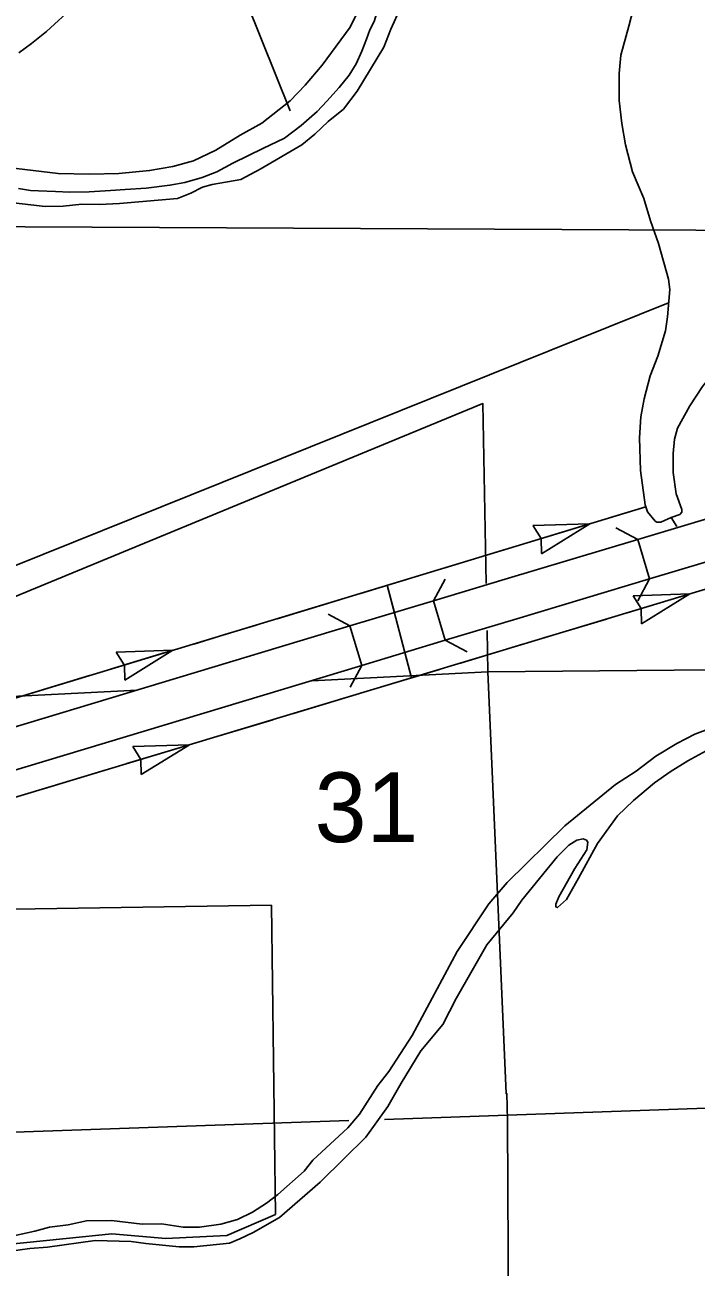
# Model space of a CAD drawing. Extents: x 1084508 to 1142749, y 1057638 to 1093403.
# Drawn here: x 1086183 to 1087461, y 1066715 to 1069080 of the extents above; entities that cross this region are included whole.
import ezdxf

# ---------------------------------------------------------------- set-up
doc = ezdxf.new("R2010")
doc.units = 0
for name, color, linetype in [('2', 7, 'Continuous'), ('5', 7, 'Continuous'), ('9', 7, 'Continuous'), ('Level 15', 7, 'Continuous'), ('Level 35', 7, 'Continuous'), ('Level 37', 7, 'Continuous'), ('Level 4', 7, 'Continuous'), ('Level 43', 7, 'Continuous'), ('Level 5', 7, 'Continuous'), ('Level 7', 7, 'Continuous'), ('Level 9', 7, 'Continuous')]:
    doc.layers.add(name, color=color, linetype=linetype)

msp = doc.modelspace()

# ---------------------------------------------------------------- linework, layer by layer
at = {"layer": '2'}
for points in [[(1086854.6, 1069469.3), (1086869.5, 1069427.3), (1086876.9, 1069381.9), (1086881.7, 1069351), (1086880.8, 1069328), (1086879.5, 1069301.8), (1086879.2, 1069271.6), (1086884.3, 1069230.6), (1086869.3, 1069161), (1086855.5, 1069110.8), (1086847.9, 1069086.1), (1086839.9, 1069069.8), (1086833.6, 1069052.3), (1086824.3, 1069029.3), (1086813.5, 1069005.1), (1086800.7, 1068983.9), (1086781.4, 1068960), (1086758.1, 1068934.4), (1086739.3, 1068914.3), (1086709.1, 1068887.8), (1086677.6, 1068863.8), (1086636.3, 1068844.2), (1086608.8, 1068831.1), (1086579.2, 1068816)], [(1086579.2, 1068816), (1086548.4, 1068799.6), (1086520.5, 1068788.9), (1086487.9, 1068779.6), (1086459.3, 1068774.3), (1086414, 1068768.7), (1086374, 1068766.2), (1086346.1, 1068764), (1086305.5, 1068761.4), (1086269.2, 1068761.2), (1086241.8, 1068762.5), (1086209.2, 1068763.3), (1086194.2, 1068764.4), (1086171.5, 1068768)]]:
    msp.add_lwpolyline(points, dxfattribs=at)
at = {"layer": '5'}
msp.add_lwpolyline([(1086494.6, 1069397.8), (1086687.9, 1068915.9)], dxfattribs=at)
at = {"layer": '9'}
for points in [[(1086901.3, 1069500), (1086915, 1069416.8), (1086916.1, 1069380.1), (1086921.6, 1069326.8), (1086921.7, 1069256.7), (1086917, 1069225.7), (1086908.9, 1069157.5), (1086897.8, 1069112.2), (1086880, 1069071.1)], [(1086119.3, 1068811.6), (1086247, 1068796.6), (1086307.2, 1068795.1), (1086362, 1068796.9), (1086420.8, 1068802.3), (1086464.7, 1068810), (1086504.2, 1068820.4), (1086546.7, 1068841.3), (1086592.8, 1068869.6), (1086634.4, 1068892.6), (1086687.9, 1068934.6), (1086716.4, 1068964.5), (1086749.3, 1069002.6), (1086802.5, 1069075.1), (1086814.8, 1069101)], [(1086277.2, 1069114.8), (1086224.6, 1069066.9), (1086196.1, 1069044), (1086172, 1069026.2)], [(1086880, 1069071.1), (1086866.4, 1069037), (1086815.5, 1068953.2), (1086789.6, 1068918.8), (1086760.3, 1068895.5), (1086735.3, 1068871.7), (1086710.6, 1068851.1), (1086630.9, 1068804.8), (1086594, 1068785.3), (1086539.8, 1068775.7), (1086521.4, 1068770.4), (1086499.2, 1068759), (1086473.5, 1068749.3), (1086363.5, 1068739.4), (1086325.1, 1068737.5), (1086291.5, 1068738), (1086256.5, 1068734.6), (1086222.1, 1068733.8), (1086151, 1068741.9)]]:
    msp.add_lwpolyline(points, dxfattribs=at)
at = {"layer": 'Level 15'}
for p, q in [((1087372.2, 1068024.9), (1087349.6, 1068100.1)), ((1086960.7, 1067983.3), (1086983.3, 1067908.2)), ((1086802, 1067935.5), (1086824.7, 1067860.3))]:
    msp.add_line(p, q, dxfattribs=at)
for points in [[(1087508.4, 1068147.7), (1087349.6, 1068100.1)], [(1087349.6, 1068100.1), (1087097.2, 1068024.4), (1086960.7, 1067983.3)], [(1087531, 1068072.5), (1087372.2, 1068024.9)], [(1086983.3, 1067908.2), (1087119.8, 1067949.3), (1087372.2, 1068024.9)], [(1086960.7, 1067983.3), (1086802, 1067935.5)], [(1086086.6, 1067719.8), (1086802, 1067935.5)], [(1086983.3, 1067908.2), (1086824.7, 1067860.3)], [(1086824.7, 1067860.3), (1086109.2, 1067644.6)]]:
    msp.add_lwpolyline(points, dxfattribs=at)
at = {"layer": 'Level 35'}
for points in [[(1087383.5, 1069222.4), (1087370.3, 1069200.6), (1087354.1, 1069160.5), (1087332.6, 1069076.8), (1087317.2, 1069021.6), (1087314.2, 1068987.2), (1087314, 1068935.6), (1087319.5, 1068891.8), (1087326.4, 1068851.1), (1087339.3, 1068799.7), (1087361.3, 1068748.8), (1087374, 1068706.8), (1087389.1, 1068663.3), (1087407.9, 1068595.7), (1087410.8, 1068575.6), (1087406.5, 1068523.9), (1087402.6, 1068497.4), (1087387.6, 1068448.8), (1087373.1, 1068411.5), (1087362, 1068367.8), (1087355.5, 1068333.6), (1087352.8, 1068293.6), (1087354.5, 1068231.1), (1087363.4, 1068165.8)], [(1087422.6, 1068187.1), (1087417.2, 1068227.8), (1087417, 1068263.9), (1087419.3, 1068291), (1087424.9, 1068311.7), (1087448.6, 1068354.6), (1087473.1, 1068391.2), (1087502.6, 1068428), (1087521.2, 1068455.7), (1087535.1, 1068498.6), (1087540.2, 1068527)], [(1087413.2, 1068141.7), (1087429.6, 1068147.3), (1087433.2, 1068151.8), (1087433.4, 1068157.4), (1087422.6, 1068187.1)], [(1087363.4, 1068165.8), (1087368, 1068152.8), (1087382.7, 1068135), (1087386.2, 1068132.9), (1087393.4, 1068133.2), (1087413.2, 1068141.7)], [(1087424.2, 1068124.7), (1087413.2, 1068141.7)]]:
    msp.add_lwpolyline(points, dxfattribs=at)
at = {"layer": 'Level 37'}
for points in [[(1087308.1, 1068122.4), (1087349.6, 1068100.1)], [(1086960.7, 1067983.3), (1086983, 1068024.8)], [(1087372.2, 1068024.9), (1087349.9, 1067983.5)], [(1086760.6, 1067957.8), (1086802, 1067935.5)], [(1087024.8, 1067885.9), (1086983.3, 1067908.2)], [(1086824.7, 1067860.3), (1086802.4, 1067818.9)]]:
    msp.add_lwpolyline(points, dxfattribs=at)
at = {"layer": 'Level 4'}
for points in [[(1087606.3, 1067022), (1086867.5, 1066996.4)], [(1086799.7, 1066994.1), (1085963, 1066965.2), (1085744.5, 1066956.7)]]:
    msp.add_lwpolyline(points, dxfattribs=at)
at = {"layer": 'Level 43'}
for p, q in [((1087257.8, 1068130), (1087150.1, 1068126.7)), ((1087258.1, 1068129.7), (1087166.5, 1068073)), ((1087150.3, 1068126.3), (1087165.5, 1068101.9)), ((1087166.5, 1068073.5), (1087165.6, 1068102.2)), ((1087448.5, 1067996.4), (1087340.8, 1067993)), ((1087340.8, 1067993), (1087355.9, 1067968.7)), ((1087448.5, 1067996.4), (1087356.9, 1067939.6)), ((1087356.9, 1067939.6), (1087356, 1067968.3)), ((1086465, 1067889.1), (1086357.3, 1067885.5)), ((1086357.3, 1067885.5), (1086372.5, 1067861.2)), ((1086465, 1067889.1), (1086373.5, 1067832.2)), ((1086373.5, 1067832.2), (1086372.6, 1067860.8)), ((1086496.5, 1067709.3), (1086388.8, 1067706)), ((1086388.8, 1067706), (1086403.9, 1067681.6)), ((1086496.5, 1067709.3), (1086404.9, 1067652.6)), ((1086404.9, 1067652.6), (1086404, 1067681.2))]:
    msp.add_line(p, q, dxfattribs=at)
for points in [[(1085612.6, 1067630.3), (1087364.7, 1068162.1)], [(1087297.6, 1068141.8), (1087364.7, 1068162.1)], [(1087139, 1068093.6), (1087257.9, 1068129.7)], [(1086980.4, 1068045.5), (1087099.3, 1068081.6)], [(1085643.6, 1067452.1), (1087499.7, 1068011.8)], [(1086821.8, 1067997.4), (1086940.7, 1068033.5)], [(1086872.6, 1068012.8), (1086919.3, 1067836.8)], [(1086872.6, 1068012.8), (1086885.8, 1067963.1)], [(1087329.5, 1067960.5), (1087448.5, 1067996.4)], [(1086663.2, 1067949.2), (1086782.2, 1067985.3)], [(1087170.8, 1067912.6), (1087289.8, 1067948.5)], [(1086504.6, 1067901.1), (1086564.1, 1067919.2)], [(1086564.1, 1067919.2), (1086623.6, 1067937.2)], [(1087012.2, 1067864.8), (1087131.2, 1067900.7)], [(1086346, 1067853), (1086465, 1067889.1)], [(1086907.1, 1067882.7), (1086919.3, 1067836.8)], [(1086853.5, 1067816.9), (1086972.5, 1067852.8)], [(1086187.5, 1067804.8), (1086306.4, 1067840.9)], [(1086694.8, 1067769.1), (1086813.8, 1067805)], [(1086595.6, 1067739.2), (1086655.1, 1067757.1)], [(1086536.1, 1067721.3), (1086595.6, 1067739.2)], [(1086377.5, 1067673.4), (1086496.5, 1067709.3)], [(1086218.8, 1067625.6), (1086337.8, 1067661.5)]]:
    msp.add_lwpolyline(points, dxfattribs=at)
at = {"layer": 'Level 5'}
msp.add_lwpolyline([(1087587.3, 1068688.4), (1085928.4, 1068696.5)], dxfattribs=at)
at = {"layer": 'Level 7'}
for points in [[(1087408.1, 1068550.4), (1085366.9, 1067729.5), (1085358.6, 1067726.1)], [(1086397.1, 1067813.5), (1085957.3, 1067790.8), (1085955.6, 1067905.1), (1087054.8, 1068358.7), (1087061.3, 1068016)], [(1087063, 1067927), (1087064.5, 1067848), (1086729.7, 1067830.7)], [(1087106.3, 1066107.5), (1087101.5, 1066994.7), (1087100.5, 1067045.5), (1087099, 1067045.5), (1087064.5, 1067848), (1087702.2, 1067854.1)]]:
    msp.add_lwpolyline(points, dxfattribs=at)
msp.add_lwpolyline([(1086660.3, 1066815.5), (1086567.6, 1066775.5), (1086451.7, 1066769.4), (1086348.9, 1066778.8), (1086261.6, 1066769.4), (1085974.1, 1066740.5), (1085957.3, 1067393.1), (1086652.4, 1067403.8)], close=True, dxfattribs=at)
at = {"layer": 'Level 9'}
for points in [[(1086903.5, 1069486.7), (1086915, 1069416.8), (1086916.1, 1069380.1), (1086921.6, 1069326.8), (1086921.7, 1069256.7), (1086917, 1069225.7), (1086908.9, 1069157.5), (1086897.8, 1069112.2), (1086880, 1069071.1)], [(1086119.3, 1068811.6), (1086247, 1068796.6), (1086307.2, 1068795.1), (1086362, 1068796.9), (1086420.8, 1068802.3), (1086464.7, 1068810), (1086504.2, 1068820.4), (1086546.7, 1068841.3), (1086592.8, 1068869.6), (1086634.4, 1068892.6), (1086687.9, 1068934.6), (1086716.4, 1068964.5), (1086749.3, 1069002.6), (1086802.5, 1069075.1), (1086814.8, 1069101)], [(1086277.2, 1069114.8), (1086224.6, 1069066.9), (1086196.1, 1069044), (1086172, 1069026.2)], [(1086880, 1069071.1), (1086866.4, 1069037), (1086815.5, 1068953.2), (1086789.6, 1068918.8), (1086760.3, 1068895.5), (1086735.3, 1068871.7), (1086710.6, 1068851.1), (1086630.9, 1068804.8), (1086594, 1068785.3), (1086539.8, 1068775.7), (1086521.4, 1068770.4), (1086499.2, 1068759), (1086473.5, 1068749.3), (1086363.5, 1068739.4), (1086325.1, 1068737.5), (1086291.5, 1068738), (1086256.5, 1068734.6), (1086222.1, 1068733.8), (1086151, 1068741.9)], [(1087520.9, 1067752.9), (1087458.3, 1067729.2), (1087423.8, 1067712), (1087383.8, 1067687.8), (1087346.5, 1067659.2), (1087307.5, 1067634), (1087210.7, 1067555.1), (1087101, 1067447.4), (1087066, 1067406.6), (1087005.9, 1067316), (1086920.5, 1067156), (1086875.7, 1067087.2)], [(1087479.7, 1067697.5), (1087444.6, 1067678.7), (1087411.1, 1067657.8), (1087381.4, 1067636.7), (1087341.7, 1067603.4), (1087311.3, 1067573.8), (1087272.9, 1067521.3), (1087237.1, 1067455.3), (1087214.3, 1067414.6), (1087196.6, 1067399.6), (1087194, 1067400.8), (1087193.9, 1067405.8), (1087199.4, 1067419.8), (1087229.6, 1067473.6), (1087252.9, 1067509.6), (1087254.9, 1067523.8), (1087252.3, 1067527.8), (1087245.7, 1067530.1), (1087233.5, 1067527.8), (1087218.5, 1067518.2), (1087196, 1067495.8), (1087129.1, 1067413.4), (1087112.3, 1067389.6)], [(1087112.3, 1067389.6), (1087062.2, 1067328.8), (1087004.1, 1067226.3), (1086978.4, 1067177.1), (1086937.1, 1067126.7), (1086899.3, 1067065.4), (1086873.7, 1067020.8), (1086832.1, 1066962.5), (1086791.1, 1066921.9), (1086745.5, 1066877), (1086667.8, 1066809.4), (1086617.9, 1066781.3), (1086592.6, 1066768.9), (1086572.5, 1066761), (1086505, 1066754), (1086477.1, 1066753.8), (1086413.6, 1066759.9), (1086385.6, 1066764), (1086317.2, 1066766.1), (1086226.1, 1066753.1), (1086192.7, 1066750.7), (1086156.2, 1066745.8)], [(1086875.7, 1067087.2), (1086855.2, 1067060.8), (1086820.3, 1067006.5), (1086797.7, 1066980), (1086731.6, 1066918.7), (1086715, 1066898), (1086664.8, 1066853.3), (1086643.4, 1066836.6), (1086616.3, 1066819.6), (1086588, 1066805.8), (1086556.3, 1066796.9), (1086515.4, 1066790.9), (1086484.7, 1066791.4), (1086443.1, 1066797.6), (1086406.8, 1066796.7), (1086348, 1066804.2), (1086300.4, 1066803), (1086265.5, 1066795.6), (1086230.3, 1066791), (1086202, 1066783.4), (1086144.4, 1066771.2)]]:
    msp.add_lwpolyline(points, dxfattribs=at)

# ---------------------------------------------------------------- texts
at = {"layer": 'Level 5'}
msp.add_text('31', height=132.58, dxfattribs=at).set_placement((1086734.7, 1067524.1))

doc.saveas('drawing.dxf')
